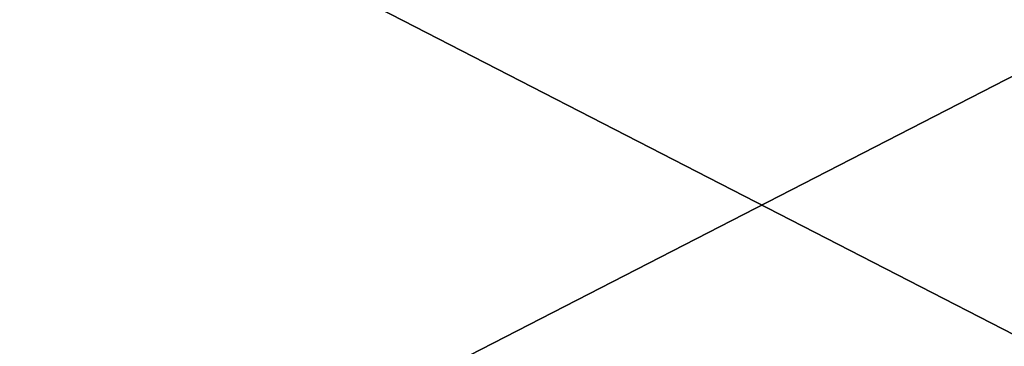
# Model space of a CAD drawing. Extents: x 0 to 48.8, y 0 to 26.9.
# Tile 662 of 872: x 41.3 to 42.8, y 1.7 to 2.2. Entities that reach past the tile are written whole.
import ezdxf

# ---------------------------------------------------------------- set-up
doc = ezdxf.new("R2010")
doc.units = 0
doc.header["$MEASUREMENT"] = 0
doc.layers.get('0').update_dxf_attribs({"linetype": 'CONTINUOUS'})
doc.layers.add('DRAWER_LOWER_HANDLE_1', color=251, linetype='CONTINUOUS')
doc.layers.add('DRAWER_UPPER_HANDLE_1', color=251, linetype='CONTINUOUS')

# ---------------------------------------------------------------- blocks, each defined once
blk = doc.blocks.new('T48IT100NP_TRADECAD_DXF')
at = {"layer": 'DRAWER_LOWER_HANDLE_1', "color": 251}
mesh = blk.add_polyface(dxfattribs=at)
corners = [(43.7632, 1.2246, 18.7449), (41.163, 2.5625, 18.7449), (41.163, 1.2246, 18.7449), (43.7632, 2.5625, 18.7449)]
mesh.append_faces([[corners[k] for k in face] for face in [(0, 1, 2), (1, 0, 3)]], dxfattribs={"vtx0": -1, "color": 251})
mesh = blk.add_polyface(dxfattribs=at)
corners = [(43.7632, 2.5624, 19.452), (41.163, 1.2246, 19.452), (41.163, 2.5624, 19.452), (43.7632, 1.2246, 19.452)]
mesh.append_faces([[corners[k] for k in face] for face in [(0, 1, 2), (1, 0, 3)]], dxfattribs={"vtx0": -1, "color": 251})
at = {"layer": 'DRAWER_UPPER_HANDLE_1', "color": 251}
mesh = blk.add_polyface(dxfattribs=at)
corners = [(43.7632, 1.2246, 28.5926), (41.163, 2.5625, 28.5926), (41.163, 1.2246, 28.5926), (43.7632, 2.5625, 28.5926)]
mesh.append_faces([[corners[k] for k in face] for face in [(0, 1, 2), (1, 0, 3)]], dxfattribs={"vtx0": -1, "color": 251})
mesh = blk.add_polyface(dxfattribs=at)
corners = [(43.7632, 2.5624, 29.2997), (41.163, 1.2246, 29.2997), (41.163, 2.5624, 29.2997), (43.7632, 1.2246, 29.2997)]
mesh.append_faces([[corners[k] for k in face] for face in [(0, 1, 2), (1, 0, 3)]], dxfattribs={"vtx0": -1, "color": 251})

msp = doc.modelspace()

# ---------------------------------------------------------------- block references
at = {"color": 0}
msp.add_blockref('T48IT100NP_TRADECAD_DXF', (0, 0), dxfattribs=at)

doc.saveas('drawing.dxf')
